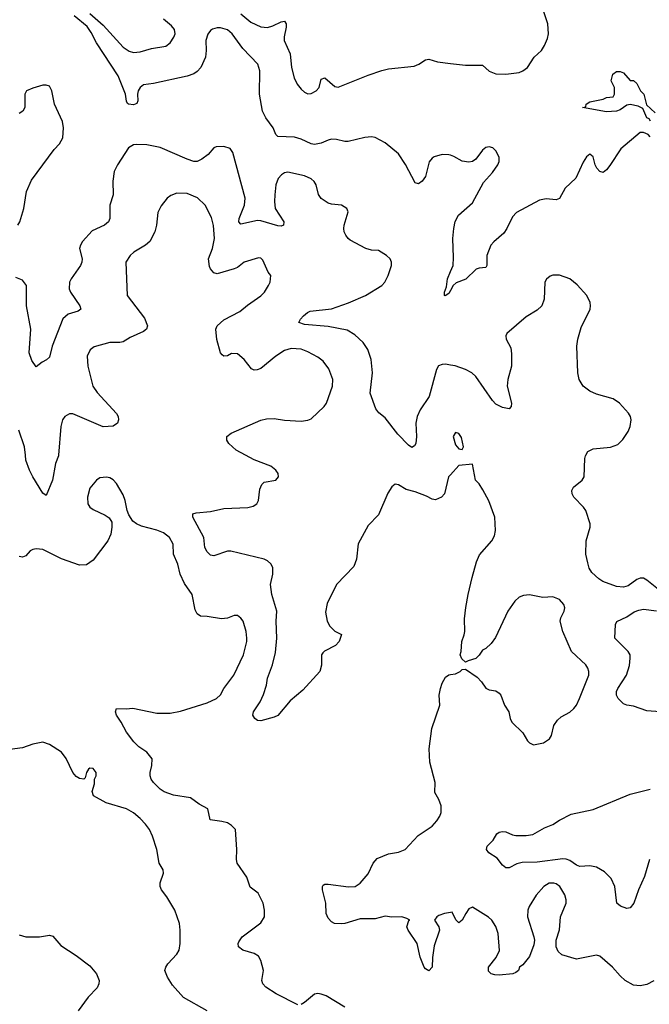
# Model space of a CAD drawing. Header units: inches. Extents: x 1839270 to 1929235, y 762242 to 910350.
# Tile 288 of 362: x 1867433 to 1871185, y 886728 to 892594. Entities that reach past the tile are written whole.
import ezdxf

# ---------------------------------------------------------------- set-up
doc = ezdxf.new("R2010")
doc.units = ezdxf.units.IN
doc.header["$MEASUREMENT"] = 0
for name, color, linetype in [('B8868', 7, 'Continuous'), ('B8869', 7, 'Continuous'), ('B8878', 7, 'Continuous'), ('B8879', 7, 'Continuous')]:
    doc.layers.add(name, color=color, linetype=linetype)

msp = doc.modelspace()

# ---------------------------------------------------------------- linework, layer by layer
at = {"layer": 'B8868', "color": 5}
for points, elevation in [([(1867664.6, 890000), (1867664.2, 889995.8), (1867646.9, 889950), (1867629.1, 889850), (1867590, 889759), (1867570, 889772.7), (1867510, 889869.7), (1867490.8, 889910), (1867469.8, 889970), (1867466.4, 890000)], 640), ([(1870000, 889883.4), (1869988, 889870), (1869964.9, 889770), (1869945.5, 889750), (1869910, 889734.3), (1869890, 889737.4), (1869856, 889756), (1869790, 889781.3), (1869735.2, 889795.2), (1869690, 889822.9), (1869670, 889827), (1869650, 889812), (1869627, 889773), (1869570, 889645.2), (1869510, 889580.9), (1869450, 889472), (1869439.1, 889380.9), (1869424.1, 889335.9), (1869319.6, 889230), (1869264.1, 889115.9), (1869255.2, 889064.8), (1869265.6, 889010), (1869281.1, 888981.1), (1869310, 888952), (1869350.5, 888930.5), (1869337.3, 888890), (1869314.4, 888865.6), (1869248.8, 888831.2), (1869238.4, 888821.6), (1869230.4, 888809.6), (1869230.4, 888749.6), (1869220.5, 888710), (1869120.5, 888599.5), (1869044.6, 888535.4), (1868970.2, 888449.8), (1868950, 888438.7), (1868870, 888417), (1868850, 888419.3), (1868834, 888430), (1868822, 888450), (1868826, 888470), (1868866, 888530), (1868885.7, 888574.3), (1868903.5, 888630), (1868910, 888670.6), (1868939.8, 888750), (1868956.1, 888823.9), (1868964.2, 888910), (1868961.1, 889010), (1868964.1, 889070), (1868935.5, 889170), (1868927.8, 889230), (1868940.7, 889290), (1868940.4, 889330), (1868930, 889351.5), (1868909.6, 889370), (1868890, 889379.3), (1868690, 889428), (1868670, 889427), (1868590, 889399.5), (1868570, 889404.5), (1868550, 889423.6), (1868535.6, 889450), (1868529.8, 889510), (1868464.7, 889630), (1868465.2, 889650), (1868483.3, 889656.7), (1868570, 889663.2), (1868650, 889682.5), (1868792, 889688), (1868823.7, 889696.3), (1868845.1, 889710), (1868855.3, 889730), (1868863.8, 889796.2), (1868874.9, 889825.1), (1868890, 889839.3), (1868959, 889850), (1868975.6, 889870), (1868972.8, 889890), (1868958.7, 889910), (1868930, 889933.5), (1868830, 889971.1), (1868777.8, 890000)], 640), ([(1869090, 886725.4), (1868960.5, 886790), (1868898.7, 886830), (1868882, 886850), (1868875.8, 886870), (1868884.5, 886930), (1868869.7, 886990), (1868856, 887016), (1868830, 887031.6), (1868762, 887050), (1868737.2, 887070), (1868735.1, 887090), (1868738.9, 887101.1), (1868758, 887130), (1868870, 887214), (1868891.8, 887250), (1868892.3, 887290), (1868882.7, 887330), (1868854, 887390), (1868806.3, 887426.3), (1868786.3, 887486.3), (1868729.4, 887570), (1868724.5, 887590), (1868725.6, 887650), (1868718, 887770), (1868694.2, 887794.2), (1868670, 887809), (1868638, 887818), (1868567.6, 887827.6), (1868553.6, 887893.6), (1868501.3, 887921.3), (1868450, 887958), (1868350, 887974), (1868293.4, 887993.4), (1868269.6, 888010), (1868229.6, 888050), (1868215.6, 888070), (1868209.6, 888090), (1868209.6, 888110), (1868220.9, 888150), (1868222.7, 888190), (1868190, 888229.5), (1868142.9, 888262.9), (1868112.2, 888292.2), (1868069.6, 888350), (1868037.2, 888410), (1868009.4, 888450), (1868002.7, 888470), (1868010, 888490.4), (1868067.9, 888487.9), (1868107.1, 888492.9), (1868250, 888462.8), (1868330, 888463.6), (1868390, 888474.3), (1868550, 888523.7), (1868605.1, 888550), (1868628.8, 888571.2), (1868649.8, 888610.2), (1868709.6, 888690), (1868766, 888810), (1868785.6, 888890), (1868786, 888910), (1868781.6, 888950), (1868763.7, 889010), (1868750, 889029.2), (1868730, 889045.2), (1868710, 889045.2), (1868670.4, 889029.6), (1868635.1, 889024.9), (1868550, 889038.5), (1868510, 889040.4), (1868490, 889053.6), (1868479, 889079), (1868459.8, 889170), (1868414.4, 889234.4), (1868389, 889290), (1868374.6, 889350), (1868349.8, 889410), (1868347.2, 889470), (1868326.3, 889510), (1868290, 889536.9), (1868250, 889552.8), (1868157.7, 889577.7), (1868129, 889590), (1868107.5, 889607.5), (1868083.7, 889643.7), (1868072.7, 889670), (1868061.6, 889730), (1868050, 889764), (1868009.3, 889830), (1867990, 889852.3), (1867970, 889863.7), (1867950, 889869.4), (1867930, 889867), (1867910, 889863.7), (1867890.8, 889850), (1867850, 889804), (1867836.4, 889750), (1867839.3, 889710), (1867850.3, 889690.3), (1867870, 889675.5), (1867942.4, 889642.4), (1867966, 889626), (1867981.4, 889601.4), (1867982.4, 889570), (1867975.6, 889530), (1867957.7, 889490), (1867870, 889373.7), (1867830, 889346.2), (1867790, 889345.1), (1867681.5, 889381.5), (1867570, 889437.4), (1867530, 889441.6), (1867510, 889438.4), (1867494.8, 889430), (1867470, 889399.3), (1867450, 889392), (1867430, 889397)], 660), ([(1870000, 887275.6), (1869964.7, 887270), (1869930, 887256.9), (1869919.1, 887250), (1869904, 887230), (1869930.3, 887190.3), (1869933.4, 887170), (1869903.4, 887076.6), (1869892.4, 887007.6), (1869891.3, 886950), (1869870, 886928.7), (1869850, 886938.7), (1869842.3, 886950), (1869818.9, 887010), (1869801.6, 887090), (1869747.8, 887170), (1869739.6, 887190), (1869752.5, 887227.5), (1869758, 887230), (1869739.7, 887239.7), (1869709.6, 887249.6), (1869650, 887246.9), (1869610, 887253.5), (1869550, 887237.4), (1869462.3, 887237.7), (1869370, 887209.6), (1869350, 887207.6), (1869308, 887210), (1869290, 887219), (1869270, 887241.2), (1869258.7, 887270), (1869256.4, 887330), (1869236.9, 887410), (1869237, 887430), (1869242, 887438), (1869250, 887444.9), (1869270, 887444.9), (1869391.2, 887428.8), (1869432.7, 887430), (1869462, 887450), (1869510, 887506), (1869539.3, 887570), (1869563.5, 887596.5), (1869630, 887625.3), (1869690, 887633.7), (1869729.7, 887650.3), (1869806.5, 887733.5), (1869890, 887790.3), (1869918.9, 887821.1), (1869937.2, 887850), (1869943.5, 887870), (1869944.7, 887910), (1869930, 887949.4), (1869907, 887990), (1869907.8, 888050), (1869876.4, 888170), (1869872.1, 888250), (1869888.5, 888371.5), (1869936, 888510), (1869933.2, 888570), (1869939.3, 888610), (1869950, 888642), (1869970, 888678), (1869990, 888692), (1870000, 888693.5)], 640), ([(1868549.4, 886690), (1868408.8, 886768.8), (1868342.9, 886842.9), (1868314, 886890), (1868298, 886930), (1868302.7, 886950), (1868316, 886970), (1868370, 887027.3), (1868382.9, 887050), (1868389.7, 887090), (1868389.7, 887170), (1868384, 887210), (1868356.9, 887290), (1868310, 887369.3), (1868278.4, 887410), (1868269.6, 887430), (1868270, 887452), (1868289.5, 887510), (1868287, 887530), (1868263.5, 887570), (1868249.7, 887650), (1868224.4, 887730), (1868205.7, 887770), (1868181.9, 887801.9), (1868150, 887835.8), (1868110, 887868.3), (1868070, 887892.7), (1867948, 887928), (1867873.2, 887970), (1867864, 887996), (1867878, 888042), (1867879, 888070), (1867889, 888090), (1867889.2, 888110), (1867870, 888132.3), (1867850, 888136), (1867842.8, 888130), (1867831, 888110), (1867822, 888078), (1867814, 888070), (1867790, 888074), (1867770, 888085.2), (1867750, 888109.2), (1867710, 888192.3), (1867680.9, 888230), (1867610, 888277), (1867570, 888289.6), (1867510, 888278.7), (1867450, 888256.3), (1867374.4, 888245.6)], 680), ([(1867430, 887142.4), (1867470, 887130.4), (1867550.5, 887130.5), (1867610, 887140.5), (1867630, 887134), (1867678.6, 887078.6), (1867770, 887019.5), (1867850, 886958.4), (1867890.2, 886910.2), (1867906.7, 886870), (1867904.9, 886850), (1867893.5, 886826.5), (1867840.3, 886770), (1867782, 886690)], 680), ([(1869370, 886711.8), (1869258.6, 886778.6), (1869230, 886789.5), (1869210, 886792.7), (1869190, 886789.3), (1869130, 886738.7), (1869110, 886726.6)], 660)]:
    msp.add_lwpolyline(points, dxfattribs=dict(at, elevation=elevation))
at = {"layer": 'B8869', "color": 5}
for points, elevation in [([(1870000, 891786.4), (1869990, 891789.8), (1869950, 891790.7), (1869903.4, 891776.6), (1869890, 891769.7), (1869873.3, 891746.7), (1869850, 891660.5), (1869830, 891631.5), (1869810, 891617), (1869790, 891622.7), (1869730.7, 891730.7), (1869690, 891794), (1869610, 891861.1), (1869550, 891891.7), (1869530, 891895.2), (1869490, 891892.1), (1869390, 891868.4), (1869370, 891868.4), (1869320.9, 891880.9), (1869290, 891881.7), (1869270, 891877), (1869230, 891858), (1869190, 891851.4), (1869170, 891854.7), (1869110, 891882), (1869070, 891893.8), (1868970, 891898), (1868959.4, 891910), (1868943.6, 891950), (1868899, 892010), (1868879.6, 892050), (1868861.6, 892150), (1868864.6, 892290), (1868851.3, 892330), (1868763.3, 892423.3), (1868699.3, 892510), (1868670, 892532.7), (1868630, 892546.3), (1868610, 892546.4), (1868582.5, 892537.5), (1868570, 892529.8), (1868553.1, 892506.9), (1868541.9, 892470), (1868544.4, 892410), (1868539.9, 892370), (1868511.4, 892310), (1868490, 892285.2), (1868470, 892271.5), (1868430, 892258), (1868230, 892213.3), (1868170, 892206), (1868150.1, 892189.9), (1868139.3, 892170), (1868135.2, 892150), (1868136.9, 892110), (1868130, 892094.5), (1868110, 892087.2), (1868082, 892090), (1868074.8, 892094.8), (1868070, 892108), (1868063.5, 892150), (1868020.3, 892260.3), (1867890, 892456.5), (1867858.2, 892518.2), (1867833.8, 892553.8), (1867757.3, 892617.3)], 580), ([(1867850.7, 892630.7), (1867930, 892562.3), (1868049.5, 892429.5), (1868085.5, 892405.5), (1868110, 892398.6), (1868150, 892402.8), (1868218.5, 892421.5), (1868302.8, 892437.2), (1868330, 892456), (1868351.9, 892490), (1868358.4, 892510), (1868354.6, 892534.6), (1868337.4, 892557.4), (1868290, 892598)], 580), ([(1868750, 892628.3), (1868810, 892578.7), (1868870, 892552.3), (1868910, 892547.7), (1868942, 892558), (1868990, 892582), (1869010, 892584.2), (1869019.7, 892570), (1869020.2, 892550), (1869007.9, 892492.1), (1869009.5, 892470), (1869043.8, 892390), (1869051.5, 892310), (1869067.7, 892247.7), (1869086.8, 892210), (1869110, 892179.6), (1869130, 892161.3), (1869150, 892153.2), (1869170, 892155), (1869199.7, 892170), (1869216.4, 892190), (1869230, 892240.5), (1869250, 892248.4), (1869310, 892195.3), (1869330, 892192.2), (1869510, 892264.4), (1869590, 892291.8), (1869630, 892300.8), (1869783.2, 892316.8), (1869811.1, 892328.9), (1869850, 892355.8), (1869870, 892358), (1869922.6, 892342.6), (1870000, 892333.4)], 580), ([(1867422, 891370), (1867433.7, 891390), (1867457.8, 891470), (1867473.3, 891570), (1867502.9, 891637.1), (1867639, 891821), (1867670, 891853.7), (1867690, 891890.8), (1867693.6, 891950), (1867688, 891988), (1867640.4, 892090), (1867623.6, 892170), (1867610, 892197.2), (1867590, 892204.5), (1867570, 892203.6), (1867510, 892186.3), (1867474, 892170), (1867463.8, 892150), (1867462.6, 892070), (1867451.4, 892048.6), (1867430, 892034.7)], 620), ([(1870000, 890536.2), (1869970, 890540.9), (1869950, 890540.4), (1869928, 890532), (1869915.8, 890510), (1869872.2, 890350), (1869819.7, 890270), (1869802, 890230), (1869793.4, 890190), (1869796.6, 890110), (1869792.6, 890070), (1869785.1, 890054.9), (1869770, 890045.1), (1869750, 890058.5), (1869685, 890125), (1869610, 890221.5), (1869572.7, 890252.7), (1869555.7, 890275.7), (1869521, 890370), (1869534.4, 890490), (1869526.4, 890570), (1869506.6, 890630), (1869478.7, 890670), (1869430, 890717.2), (1869384.8, 890744.8), (1869270, 890765.4), (1869130, 890778.9), (1869096.2, 890790), (1869105.7, 890810), (1869123.1, 890830), (1869147.1, 890850), (1869163, 890857), (1869290, 890871.8), (1869392.7, 890907.3), (1869493.6, 890950), (1869590, 891010.3), (1869607.6, 891030), (1869628.5, 891070), (1869648.2, 891130), (1869648, 891150), (1869639.6, 891170), (1869618.7, 891190), (1869570, 891219.8), (1869530, 891221.5), (1869496.2, 891230), (1869401.5, 891281.5), (1869389.8, 891290), (1869375.8, 891310), (1869367, 891330), (1869364.5, 891350), (1869366.2, 891370), (1869389.7, 891450), (1869382.9, 891470), (1869350, 891488.2), (1869290, 891494.7), (1869270, 891501.7), (1869230, 891529.7), (1869212.7, 891552.7), (1869198.7, 891610), (1869187.1, 891630), (1869170, 891645.1), (1869130, 891663.1), (1869030, 891686), (1869010, 891681.2), (1868991.8, 891670), (1868972.8, 891647.2), (1868959.4, 891610), (1868952.1, 891550), (1868950.1, 891510), (1868954.6, 891470), (1869006.3, 891390), (1869004.9, 891370), (1868990, 891363.9), (1868970, 891365.2), (1868870, 891395.9), (1868850, 891396.7), (1868750, 891375.1), (1868738.8, 891390), (1868741.1, 891410), (1868773.1, 891490), (1868776.1, 891530), (1868702.4, 891802.4), (1868686.4, 891826.4), (1868650, 891839.1), (1868603.6, 891836.4), (1868590.3, 891829.7), (1868556.4, 891790), (1868517.6, 891762.4), (1868490.1, 891749.9), (1868470, 891749.3), (1868430, 891762.2), (1868270, 891831.7), (1868190, 891849.1), (1868128.7, 891851.3), (1868110, 891847.6), (1868080.3, 891830), (1868014.6, 891730), (1867995.3, 891690), (1867988.2, 891631.8), (1867989.2, 891550.8), (1867970.3, 891490), (1867970.3, 891410), (1867962.6, 891390), (1867938, 891370), (1867863.8, 891336.2), (1867806.9, 891273.1), (1867794.3, 891250), (1867789, 891230), (1867804.6, 891170), (1867803.7, 891150), (1867795.3, 891130), (1867739.6, 891050), (1867730.3, 891030), (1867726.9, 890990), (1867734.9, 890970), (1867790.4, 890890), (1867796.3, 890870), (1867781.7, 890858.3), (1867721.2, 890838.8), (1867690, 890811.5), (1867626.7, 890650), (1867610, 890584), (1867592.5, 890567.5), (1867566.2, 890553.8), (1867530, 890526), (1867504.2, 890564.2), (1867489.7, 890609.7), (1867498.7, 890750), (1867472.8, 890890), (1867472.9, 891010), (1867450, 891041.4), (1867410, 891058.6)], 620), ([(1868777.8, 890000), (1868723.6, 890030), (1868678.4, 890070), (1868667.3, 890090), (1868667.3, 890110), (1868692.7, 890130), (1868870, 890209), (1868903.1, 890216.9), (1868950, 890218.6), (1869010, 890209.2), (1869110, 890203.2), (1869150, 890207.7), (1869170, 890216.5), (1869247.6, 890290), (1869260.5, 890310), (1869296.4, 890410), (1869298.3, 890450), (1869274.9, 890514.9), (1869240.1, 890560.1), (1869210, 890583.5), (1869150, 890615.4), (1869110, 890631), (1869050, 890635.1), (1869010, 890623), (1868958, 890590), (1868870, 890516.9), (1868847.3, 890507.3), (1868830, 890507), (1868813.8, 890513.8), (1868769.5, 890570), (1868730, 890602.9), (1868695.2, 890604.8), (1868670, 890592.3), (1868650, 890589.3), (1868638.4, 890598.4), (1868629.7, 890609.7), (1868608.1, 890688.1), (1868602, 890750), (1868609.4, 890770), (1868650, 890806.7), (1868744.4, 890855.6), (1868790, 890893.4), (1868870, 890948), (1868891.8, 890970), (1868916, 891010), (1868925.2, 891030), (1868928.7, 891070), (1868914, 891090), (1868881.5, 891161.5), (1868870, 891173.2), (1868855.1, 891175.1), (1868770.8, 891150), (1868730, 891118.4), (1868710.3, 891109.7), (1868610, 891079.3), (1868590, 891086), (1868570, 891109.2), (1868564, 891124), (1868557.4, 891170), (1868582.3, 891230), (1868594.2, 891290), (1868588.3, 891368.3), (1868575.4, 891415.4), (1868537, 891490), (1868492.5, 891532.5), (1868430, 891557.6), (1868370, 891559.6), (1868333.3, 891546.7), (1868310.6, 891530), (1868275.8, 891484.2), (1868255.6, 891444.4), (1868248.7, 891370), (1868238.7, 891330), (1868207.7, 891272.3), (1868182, 891250), (1868112.7, 891210), (1868090.4, 891190), (1868064.9, 891150), (1868073, 890950), (1868176.2, 890816.2), (1868194.2, 890770), (1868188.7, 890750), (1868170, 890736), (1868090, 890699.7), (1868050, 890675.6), (1868029.3, 890670.7), (1867969.4, 890670.6), (1867875.9, 890644.1), (1867852.3, 890627.7), (1867834.3, 890590), (1867839.2, 890530), (1867869.3, 890410), (1867893.4, 890373.4), (1868010, 890247.7), (1868020.3, 890230), (1868021.1, 890210), (1868014.9, 890190), (1867990, 890171.5), (1867930, 890168), (1867750, 890246), (1867730, 890246.9), (1867702, 890230), (1867688, 890210), (1867678.6, 890170), (1867664.6, 890000)], 640), ([(1870000, 890980.9), (1869990, 890962.9), (1869968, 890948), (1869964, 890950), (1869964.2, 890970), (1869976.9, 891003.1), (1869982.4, 891050), (1870000, 891093.4)], 580), ([(1867466.4, 890000), (1867460.8, 890050), (1867427.9, 890147.9)], 640)]:
    msp.add_lwpolyline(points, dxfattribs=dict(at, elevation=elevation))
at = {"layer": 'B8878', "color": 5}
for points, elevation in [([(1871239.1, 889199.1), (1871170, 889256), (1871150, 889266), (1871130, 889266.6), (1871110, 889258.4), (1871058.2, 889221.8), (1871030, 889213.5), (1870990, 889217.6), (1870908.1, 889248.1), (1870883.4, 889263.4), (1870841.5, 889301.5), (1870826.9, 889326.9), (1870817.7, 889357.7), (1870806.6, 889410), (1870808.5, 889490), (1870832.5, 889570), (1870831.2, 889591.2), (1870807.1, 889670), (1870793.3, 889690), (1870735.3, 889750), (1870725.5, 889770), (1870723.8, 889790), (1870733.7, 889810), (1870784.4, 889850), (1870795.6, 889870), (1870800.1, 889979.9), (1870803.3, 889996.7), (1870805.3, 890000)], 620), ([(1870000, 888693.5), (1870030, 888698), (1870058, 888710), (1870070, 888722), (1870090, 888724.7), (1870158, 888678), (1870184.7, 888650), (1870210, 888611.3), (1870230, 888601), (1870270, 888596), (1870290, 888581), (1870298.8, 888570), (1870320.7, 888510), (1870346.8, 888470), (1870356, 888430), (1870366, 888410), (1870430, 888346), (1870458, 888298), (1870470, 888286), (1870494.8, 888274.8), (1870553.8, 888286.2), (1870589, 888310), (1870601.2, 888330), (1870616, 888390), (1870638.3, 888421.7), (1870660.1, 888439.9), (1870710, 888468.5), (1870734.7, 888490), (1870749.8, 888510.2), (1870768.4, 888550), (1870823.5, 888690), (1870825.1, 888710), (1870818.9, 888730), (1870806.6, 888750), (1870721.1, 888830), (1870668.4, 888950), (1870654, 889010), (1870657.4, 889030), (1870677.4, 889070), (1870682, 889090), (1870675.8, 889110), (1870650, 889139.7), (1870610, 889155.4), (1870550, 889151.2), (1870470, 889167.6), (1870435.5, 889164.5), (1870410, 889153.2), (1870382.8, 889130), (1870340.5, 889070), (1870267, 888913), (1870241.4, 888878.6), (1870211.1, 888848.9), (1870190, 888838), (1870170, 888808), (1870150, 888788.7), (1870104.7, 888775.3), (1870090, 888766), (1870067.3, 888787.3), (1870058, 888810), (1870064, 888830), (1870067.3, 888890), (1870082, 888930), (1870084.5, 888950), (1870084.2, 889024.2), (1870091.5, 889091.5), (1870104.4, 889170), (1870128.5, 889271.5), (1870155.1, 889364.9), (1870173.4, 889406.6), (1870246.6, 889490), (1870261.2, 889518.8), (1870267, 889550), (1870264.5, 889630), (1870227.7, 889727.7), (1870193.4, 889793.4), (1870170, 889829), (1870149, 889850), (1870130, 889946), (1870050, 889939), (1870000, 889883.4)], 640), ([(1871248.7, 888470), (1871170, 888476.8), (1871090, 888504.4), (1871050, 888509.9), (1871030, 888517.6), (1870998.1, 888550), (1870988.8, 888570), (1870988.9, 888591.1), (1870996.5, 888610), (1871048.4, 888690), (1871066.4, 888746.4), (1871071, 888790), (1871069.7, 888810), (1871058.3, 888830), (1870979.7, 888910), (1870984, 888990), (1870991.8, 889008.2), (1871050, 889036.5), (1871094.5, 889065.5), (1871123, 889077), (1871150, 889082), (1871227.7, 889072.3)], 620), ([(1871185.2, 887590), (1871155.2, 887490), (1871120.3, 887410), (1871091.8, 887330), (1871070, 887303.7), (1871050, 887299.5), (1871013.3, 887313.3), (1870991.6, 887331.6), (1870979.4, 887430), (1870957, 887477), (1870916.8, 887516.8), (1870870, 887545.7), (1870830, 887552.9), (1870770, 887549.9), (1870750, 887558.1), (1870710, 887585.9), (1870690, 887593.7), (1870670, 887594.5), (1870515.8, 887575.8), (1870426.3, 887573.7), (1870394.7, 887565.3), (1870350, 887541.6), (1870330, 887542), (1870310, 887557.2), (1870278, 887598), (1870228, 887630), (1870214, 887650), (1870219, 887670), (1870253.4, 887706.6), (1870276.9, 887743.1), (1870290, 887753.4), (1870310, 887758.4), (1870330, 887755.8), (1870370, 887738.7), (1870390, 887734.9), (1870450, 887733.7), (1870490, 887740.4), (1870560.1, 887779.9), (1870610, 887799.3), (1870650, 887825.5), (1870718.9, 887861.1), (1870850, 887888.8), (1871070, 887979.7), (1871190, 888009.3)], 620), ([(1871211.1, 886868.9), (1871170, 886846.6), (1871130, 886838), (1871090, 886843), (1871040.9, 886870), (1871010, 886897), (1870964.5, 886950), (1870890, 887015.6), (1870870, 887021.6), (1870750, 886998), (1870663.3, 887023.3), (1870642, 887042), (1870629.5, 887070), (1870629.5, 887110), (1870650, 887172), (1870656.3, 887250), (1870689.6, 887330), (1870689.6, 887350), (1870680.8, 887380.8), (1870651.8, 887430), (1870630, 887445.6), (1870615.3, 887450), (1870586.8, 887450), (1870556.4, 887430), (1870510, 887378), (1870468.3, 887311.7), (1870460.9, 887290), (1870457.7, 887250), (1870495.8, 887130), (1870500.4, 887110), (1870497, 887083), (1870470, 887014), (1870430, 886964), (1870411.3, 886950), (1870406, 886930), (1870390, 886917.2), (1870370.3, 886909.7), (1870290, 886901.6), (1870263.6, 886903.6), (1870242, 886910), (1870226.6, 886926.6), (1870226.6, 886950), (1870272.6, 887007.4), (1870290.9, 887049.1), (1870283.5, 887150), (1870270, 887192.3), (1870246, 887230), (1870226.9, 887246.9), (1870130, 887307.6), (1870110, 887297.6), (1870090.3, 887270), (1870070, 887229.2), (1870050, 887214), (1870032, 887232), (1870010, 887277.2), (1870000, 887275.6)], 640)]:
    msp.add_lwpolyline(points, dxfattribs=dict(at, elevation=elevation))
at = {"layer": 'B8879', "color": 5}
for points, elevation in [([(1870000, 892333.4), (1870090, 892322.7), (1870190, 892323.5), (1870230, 892287.3), (1870270.6, 892270.6), (1870328.8, 892268.8), (1870410, 892280.1), (1870431.4, 892288.6), (1870457.8, 892310), (1870498.4, 892370), (1870542, 892410), (1870560.6, 892439.4), (1870578.1, 892481.9), (1870584.1, 892510), (1870580.2, 892570), (1870532.4, 892710)], 580), ([(1871192, 891990), (1871182.9, 892002.9), (1871169.9, 892010), (1871145.1, 892065.1), (1871119.1, 892079.1), (1871070, 892088), (1871050, 892084.5), (1871010, 892056), (1870990, 892049.3), (1870930, 892045.2), (1870786, 892070), (1870806, 892074), (1870808, 892090), (1870830, 892104.7), (1870910, 892121), (1870930, 892131.3), (1870970, 892134), (1870978, 892150), (1870978, 892190), (1870958, 892230), (1870968, 892270), (1870990, 892284.7), (1871010, 892284.7), (1871030, 892278), (1871070, 892232), (1871090, 892232), (1871110, 892214), (1871131.1, 892171.1), (1871152, 892150), (1871167.1, 892087.1), (1871218.5, 892038.5)], 560), ([(1871190, 891896.5), (1871178, 891910), (1871150, 891922.9), (1871130, 891921.1), (1871015, 891825), (1870950, 891724.4), (1870930, 891699.7), (1870910, 891684), (1870890, 891689.7), (1870872.1, 891710), (1870861.8, 891730), (1870850, 891777.2), (1870830, 891792.7), (1870810, 891776), (1870790, 891744.5), (1870746.4, 891650), (1870683.2, 891590), (1870650, 891528.4), (1870630, 891521.2), (1870570, 891527.4), (1870530, 891519), (1870393.9, 891446.1), (1870370, 891418.7), (1870336.1, 891350), (1870317.5, 891322.5), (1870257.1, 891270), (1870241.1, 891250), (1870217.2, 891190), (1870215.5, 891130), (1870210, 891117), (1870170, 891114.6), (1870152.6, 891107.4), (1870091.4, 891048.6), (1870033.7, 891026.3), (1870016.2, 891010), (1870000, 890980.9)], 580), ([(1870000, 891093.4), (1870014.9, 891130), (1870018, 891178), (1870013.6, 891290), (1870018.7, 891350), (1870027.7, 891392.3), (1870048.3, 891430), (1870130, 891503.1), (1870196.5, 891623.5), (1870250, 891684.4), (1870282.6, 891730), (1870289.7, 891750), (1870290, 891773.2), (1870272.3, 891810), (1870251.2, 891830), (1870230, 891836.1), (1870210, 891832.9), (1870190, 891815.8), (1870150, 891762.4), (1870130.2, 891749.8), (1870110, 891744.5), (1870070, 891750.9), (1870019.7, 891779.7), (1870000, 891786.4)], 580), ([(1870805.3, 890000), (1870818.7, 890021.3), (1870850, 890038.4), (1870953, 890047), (1870997.1, 890062.9), (1871027, 890093), (1871058.6, 890141.4), (1871069.7, 890170.3), (1871076.3, 890210), (1871072.8, 890230), (1871060.5, 890250), (1871007.6, 890310), (1870970, 890335.1), (1870870, 890362.8), (1870830, 890381.8), (1870791.2, 890411.2), (1870766.6, 890450), (1870758.2, 890490), (1870752.9, 890650), (1870758.7, 890690), (1870779.3, 890760.7), (1870831.5, 890870), (1870834.7, 890890), (1870831.5, 890910), (1870812.8, 890950), (1870755.4, 891015.4), (1870710, 891049.6), (1870650, 891071.5), (1870610, 891071.6), (1870594.2, 891065.8), (1870572.1, 891047.9), (1870562.4, 891030), (1870558.6, 890930), (1870543.9, 890890), (1870517.1, 890862.9), (1870450, 890823.1), (1870335.3, 890724.7), (1870330.4, 890710), (1870331.8, 890690), (1870359.3, 890639.3), (1870364.2, 890604.2), (1870362.6, 890530), (1870341.4, 890450), (1870336.8, 890410), (1870363.1, 890310), (1870360.4, 890290), (1870350, 890275.1), (1870310, 890283.5), (1870270, 890304.4), (1870250, 890324.7), (1870150, 890467.8), (1870127.4, 890490), (1870090, 890510.5), (1870028.2, 890531.8), (1870000, 890536.2)], 620)]:
    msp.add_lwpolyline(points, dxfattribs=dict(at, elevation=elevation))
at = {"layer": 'B8879', "color": 5, "elevation": 640}
msp.add_lwpolyline([(1870030, 890134), (1870016, 890110), (1870030, 890062), (1870050, 890038), (1870070, 890034), (1870078, 890050), (1870064.7, 890104.7), (1870050, 890128)], close=True, dxfattribs=at)

doc.saveas('drawing.dxf')
